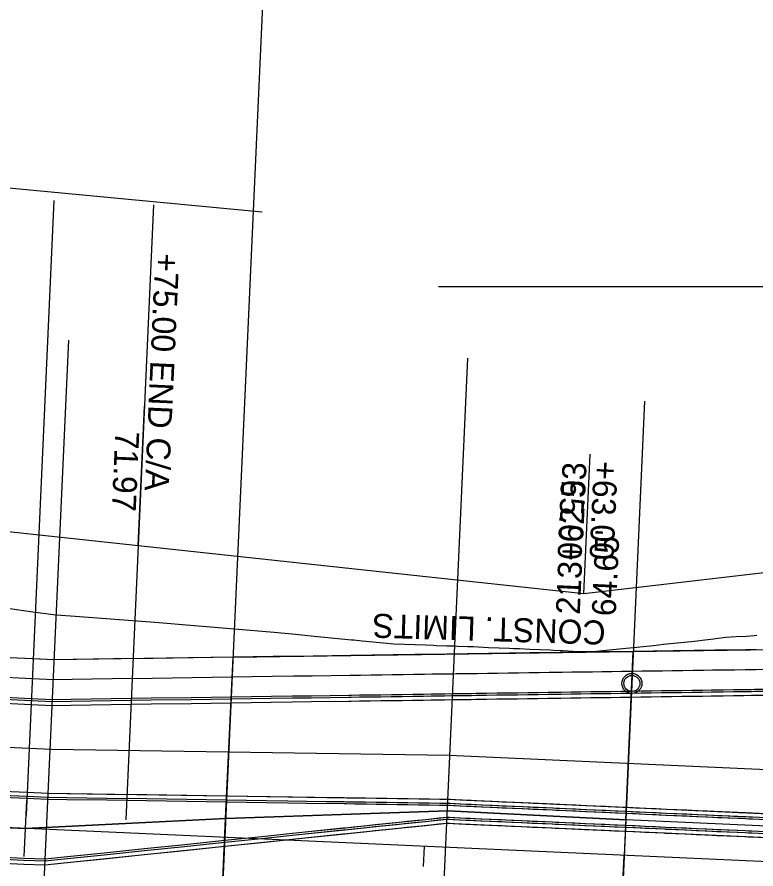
# Model space of a CAD drawing. Extents: x -70 to 701944, y -4 to 666871.
# Drawn here: x 666691 to 666876, y 656596.1 to 656809.4 of the extents above; entities that cross this region are included whole.
import ezdxf

# ---------------------------------------------------------------- set-up
doc = ezdxf.new("R2010")
doc.units = 0
for name, color, linetype in [('R_Detour', 7, 'Continuous'), ('R_Draft', 7, 'Continuous'), ('R_Horz Alg', 7, 'Continuous'), ('R_No Plot', 7, 'Continuous'), ('R_Proposed Const Limits', 7, 'Continuous'), ('R_Proposed Road', 7, 'Continuous'), ('R_ROW', 7, 'Continuous'), ('R_ROW Annot', 7, 'Continuous'), ('R_Striping', 7, 'Continuous'), ('R_Water', 7, 'Continuous')]:
    doc.layers.add(name, color=color, linetype=linetype)

msp = doc.modelspace()

# ---------------------------------------------------------------- linework, layer by layer
at = {"layer": 'R_Detour'}
for p, q in [((666767.9, 657153.38), (666725.22, 656208.68)), ((668023.64, 656741.87), (666796.56, 656741.87)), ((666848.12, 656713.2), (666842.98, 656599.49)), ((666838.64, 656503.49), (666842.98, 656599.49))]:
    msp.add_line(p, q, dxfattribs=at)
msp.add_lwpolyline([(666752.36, 656760.54), (665316.65, 656896.69), (665390.15, 656859.14)], dxfattribs=at)
at = {"layer": 'R_Draft'}
for p, q in [((666693.28, 656492.16), (666703.96, 656728.5)), ((666793.18, 656487.65), (666803.86, 656723.98))]:
    msp.add_line(p, q, dxfattribs=at)
at = {"layer": 'R_Horz Alg'}
msp.add_line((667725.26, 656559.62), (664961.47, 656684.5), dxfattribs=at)
for points in [[(666692.82, 656599.26), (666693.45, 656613.25)], [(666792.81, 656596.75), (666793.03, 656601.74)]]:
    msp.add_lwpolyline(points, dxfattribs=at)
at = {"layer": 'R_No Plot'}
for p, q in [((666700.24, 656763.51), (666693.28, 656609.54)), ((666725.21, 656762.39), (666718.26, 656608.41)), ((667813.84, 656555.62), (664810.54, 656691.32)), ((667725.26, 656559.62), (664961.47, 656684.5))]:
    msp.add_line(p, q, dxfattribs=at)
for points in [[(666845.29, 656650.55), (667015.57, 656653.01), (667012.81, 656591.81), (667001.51, 656601.33), (666843.4, 656608.37)], [(666745.12, 656649.12), (666700.35, 656648.47), (666645.1, 656650.97), (666643.18, 656608.51), (666693.13, 656606.26), (666743.25, 656608.73)], [(666743.3, 656608.73), (666745.12, 656649.12), (666845.29, 656650.55), (666843.38, 656608.37), (666798.85, 656610.69)], [(666743.25, 656608.73), (666798.85, 656610.69), (666843.38, 656608.37), (666839.73, 656527.64), (666815.49, 656536.22), (666794.66, 656542.31), (666773.87, 656545.65), (666755.83, 656547.07), (666740.56, 656548.21)], [(666643.18, 656608.51), (666640.72, 656554.07), (666740.56, 656548.21), (666743.3, 656608.73), (666693.13, 656606.26)], [(666843.38, 656608.37), (666839.72, 656527.35), (666866.48, 656522.58), (666894.49, 656521.08), (666919.3, 656520.45), (666943.21, 656523.15), (666968.6, 656529.54), (666990.14, 656533.26), (666992.83, 656592.71), (667012.81, 656591.81), (667001.51, 656601.33)]]:
    msp.add_lwpolyline(points, close=True, dxfattribs=at)
msp.add_circle((666844.93, 656642.56), 2.5, dxfattribs=at)
at = {"layer": 'R_Proposed Const Limits'}
for points in [[(666832.63, 656650.46), (666830.16, 656650.58), (666827.71, 656650.7), (666827.01, 656650.73), (666825.28, 656650.81), (666824.49, 656650.85), (666821.95, 656650.97), (666819.4, 656651.08), (666816.84, 656651.19), (666815.29, 656651.26), (666814.26, 656651.3), (666811.68, 656651.41), (666809.08, 656651.51), (666806.48, 656651.62), (666805.3, 656651.68), (666803.86, 656651.73), (666801.24, 656651.83), (666800.6, 656651.85), (666798.61, 656651.92), (666795.97, 656652.01), (666795.3, 656652.03), (666793.33, 656652.1), (666790.68, 656652.19), (666788.03, 656652.27), (666785.37, 656652.37), (666785.31, 656652.37), (666782.71, 656652.64), (666780.05, 656652.9), (666777.39, 656653.17), (666775.34, 656653.37), (666774.73, 656653.43), (666765.38, 656654.32), (666760.69, 656654.79), (666755.41, 656655.27), (666745.44, 656656.14), (666735.47, 656657.01), (666725.49, 656657.8), (666715.52, 656658.6), (666705.54, 656659.3), (666700.85, 656659.61), (666695.57, 656660.29), (666685.63, 656661.7)], [(666876.23, 656654.53), (666875.5, 656654.48), (666873.63, 656654.35), (666871.03, 656654.19), (666868.43, 656654.02), (666865.82, 656653.69), (666865.45, 656653.64), (666863.22, 656653.37), (666860.63, 656653.09), (666858.04, 656652.81), (666855.46, 656652.54), (666855.39, 656652.53), (666852.88, 656652.27), (666850.32, 656652.01), (666847.76, 656651.75), (666845.33, 656651.46), (666845.21, 656651.45), (666842.67, 656651.21), (666840.14, 656650.97), (666837.62, 656650.73), (666835.28, 656650.51), (666835.11, 656650.5), (666832.63, 656650.46)]]:
    msp.add_lwpolyline(points, dxfattribs=at)
at = {"layer": 'R_Proposed Road'}
for p, q in [((666798.86, 656613.49), (666698.83, 656615.01)), ((666998.66, 656604.46), (666798.86, 656613.49)), ((666798.59, 656607.5), (666698.02, 656597.03)), ((666998.39, 656598.47), (666798.59, 656607.5))]:
    msp.add_line(p, q, dxfattribs=at)
for points in [[(666876.08, 656650.99), (666875.34, 656650.98), (666873.48, 656650.96), (666870.88, 656650.92), (666868.28, 656650.88), (666865.69, 656650.85), (666865.32, 656650.84), (666863.1, 656650.81), (666860.52, 656650.77), (666857.95, 656650.73), (666855.37, 656650.7), (666855.3, 656650.7), (666852.81, 656650.66), (666850.25, 656650.62), (666847.71, 656650.59), (666845.29, 656650.55), (666845.17, 656650.55), (666842.64, 656650.51), (666840.12, 656650.48), (666837.61, 656650.44), (666835.27, 656650.41), (666835.11, 656650.41), (666832.63, 656650.37), (666830.15, 656650.34), (666827.69, 656650.3), (666826.99, 656650.29), (666825.25, 656650.26), (666824.46, 656650.25), (666821.92, 656650.22), (666819.36, 656650.18), (666816.79, 656650.14), (666815.24, 656650.12), (666814.21, 656650.11), (666811.62, 656650.07), (666809.02, 656650.03), (666806.41, 656649.99), (666805.22, 656649.98), (666803.78, 656649.96), (666801.16, 656649.92), (666800.51, 656649.91), (666798.52, 656649.88), (666795.88, 656649.84), (666795.2, 656649.83), (666793.23, 656649.81), (666790.57, 656649.77), (666787.91, 656649.73), (666785.25, 656649.69), (666785.19, 656649.69), (666782.58, 656649.65), (666779.91, 656649.61), (666777.23, 656649.58), (666775.17, 656649.55), (666774.55, 656649.54), (666765.15, 656649.4), (666760.45, 656649.33), (666755.14, 656649.26), (666745.12, 656649.12), (666735.1, 656648.97), (666725.09, 656648.83), (666715.07, 656648.68), (666705.05, 656648.54), (666700.35, 656648.47), (666695.05, 656648.71), (666685.06, 656649.16)], [(666878.45, 656646.04), (666875.85, 656646), (666875.11, 656645.99), (666873.25, 656645.96), (666870.65, 656645.92), (666868.06, 656645.89), (666865.47, 656645.85), (666865.09, 656645.84), (666862.88, 656645.81), (666860.3, 656645.78), (666857.72, 656645.74), (666855.15, 656645.7), (666855.08, 656645.7), (666852.59, 656645.67), (666850.03, 656645.63), (666847.48, 656645.59), (666845.06, 656645.56), (666844.94, 656645.56), (666842.41, 656645.52), (666839.89, 656645.48), (666837.38, 656645.45), (666835.04, 656645.41), (666834.88, 656645.41), (666832.4, 656645.38), (666829.93, 656645.34), (666827.47, 656645.3), (666826.77, 656645.29), (666825.03, 656645.27), (666824.23, 656645.26), (666821.69, 656645.22), (666819.13, 656645.19), (666816.56, 656645.15), (666815.01, 656645.13), (666813.98, 656645.11), (666811.39, 656645.07), (666808.79, 656645.04), (666806.18, 656645), (666804.99, 656644.98), (666803.56, 656644.96), (666800.93, 656644.92), (666800.29, 656644.91), (666798.29, 656644.89), (666795.65, 656644.85), (666794.98, 656644.84), (666793, 656644.81), (666790.35, 656644.77), (666787.69, 656644.73), (666785.02, 656644.7), (666784.96, 656644.7), (666782.35, 656644.66), (666779.68, 656644.62), (666777.01, 656644.58), (666774.94, 656644.55), (666774.33, 656644.54), (666764.93, 656644.41), (666760.22, 656644.34), (666754.91, 656644.26), (666744.89, 656644.12), (666734.88, 656643.98), (666724.86, 656643.83), (666714.84, 656643.69), (666704.83, 656643.55), (666700.12, 656643.48), (666694.83, 656643.72), (666684.84, 656644.17)], [(666878.16, 656639.54), (666875.56, 656639.51), (666874.82, 656639.5), (666872.96, 656639.47), (666870.36, 656639.43), (666867.76, 656639.39), (666865.17, 656639.36), (666864.8, 656639.35), (666862.59, 656639.32), (666860, 656639.28), (666857.43, 656639.25), (666854.86, 656639.21), (666854.78, 656639.21), (666852.29, 656639.17), (666849.74, 656639.14), (666847.19, 656639.1), (666844.77, 656639.06), (666844.65, 656639.06), (666842.12, 656639.03), (666839.6, 656638.99), (666837.09, 656638.95), (666834.75, 656638.92), (666834.59, 656638.92), (666832.11, 656638.88), (666829.63, 656638.85), (666827.17, 656638.81), (666826.47, 656638.8), (666824.73, 656638.78), (666823.94, 656638.77), (666821.4, 656638.73), (666818.84, 656638.69), (666816.27, 656638.66), (666814.72, 656638.63), (666813.69, 656638.62), (666811.1, 656638.58), (666808.5, 656638.54), (666805.89, 656638.51), (666804.7, 656638.49), (666803.27, 656638.47), (666800.64, 656638.43), (666799.99, 656638.42), (666798, 656638.39), (666795.36, 656638.36), (666794.68, 656638.35), (666792.71, 656638.32), (666790.05, 656638.28), (666787.39, 656638.24), (666784.73, 656638.2), (666784.67, 656638.2), (666782.06, 656638.16), (666779.39, 656638.13), (666776.71, 656638.09), (666774.65, 656638.06), (666774.04, 656638.05), (666764.63, 656637.91), (666759.93, 656637.85), (666754.62, 656637.77), (666744.6, 656637.63), (666734.58, 656637.48), (666724.57, 656637.34), (666714.55, 656637.2), (666704.53, 656637.05), (666699.83, 656636.98), (666694.53, 656637.22), (666684.54, 656637.67)], [(666878.2, 656640.54), (666875.6, 656640.5), (666874.86, 656640.49), (666873, 656640.47), (666870.4, 656640.43), (666867.81, 656640.39), (666865.22, 656640.36), (666864.85, 656640.35), (666862.63, 656640.32), (666860.05, 656640.28), (666857.47, 656640.24), (666854.9, 656640.21), (666854.83, 656640.21), (666852.34, 656640.17), (666849.78, 656640.13), (666847.23, 656640.1), (666844.81, 656640.06), (666844.69, 656640.06), (666842.16, 656640.02), (666839.64, 656639.99), (666837.13, 656639.95), (666834.8, 656639.92), (666834.64, 656639.92), (666832.15, 656639.88), (666829.68, 656639.85), (666827.22, 656639.81), (666826.52, 656639.8), (666824.78, 656639.78), (666823.99, 656639.76), (666821.44, 656639.73), (666818.89, 656639.69), (666816.32, 656639.65), (666814.76, 656639.63), (666813.74, 656639.62), (666811.14, 656639.58), (666808.54, 656639.54), (666805.93, 656639.51), (666804.75, 656639.49), (666803.31, 656639.47), (666800.68, 656639.43), (666800.04, 656639.42), (666798.05, 656639.39), (666795.4, 656639.35), (666794.73, 656639.34), (666792.75, 656639.32), (666790.1, 656639.28), (666787.44, 656639.24), (666784.77, 656639.2), (666784.71, 656639.2), (666782.1, 656639.16), (666779.43, 656639.12), (666776.76, 656639.09), (666774.7, 656639.06), (666774.08, 656639.05), (666764.68, 656638.91), (666759.97, 656638.85), (666754.66, 656638.77), (666744.65, 656638.63), (666734.63, 656638.48), (666724.61, 656638.34), (666714.6, 656638.19), (666704.58, 656638.05), (666699.87, 656637.98), (666694.58, 656638.22), (666684.59, 656638.67)], [(666878.22, 656641.04), (666875.62, 656641), (666874.89, 656640.99), (666873.02, 656640.97), (666870.43, 656640.93), (666867.83, 656640.89), (666865.24, 656640.86), (666864.87, 656640.85), (666862.65, 656640.82), (666860.07, 656640.78), (666857.49, 656640.74), (666854.92, 656640.71), (666854.85, 656640.71), (666852.36, 656640.67), (666849.8, 656640.63), (666847.25, 656640.6), (666844.84, 656640.56), (666844.72, 656640.56), (666842.19, 656640.52), (666839.67, 656640.49), (666837.16, 656640.45), (666834.82, 656640.42), (666834.66, 656640.42), (666832.17, 656640.38), (666829.7, 656640.35), (666827.24, 656640.31), (666826.54, 656640.3), (666824.8, 656640.28), (666824.01, 656640.26), (666821.46, 656640.23), (666818.91, 656640.19), (666816.34, 656640.15), (666814.79, 656640.13), (666813.76, 656640.12), (666811.17, 656640.08), (666808.56, 656640.04), (666805.95, 656640), (666804.77, 656639.99), (666803.33, 656639.97), (666800.7, 656639.93), (666800.06, 656639.92), (666798.07, 656639.89), (666795.43, 656639.85), (666794.75, 656639.84), (666792.78, 656639.82), (666790.12, 656639.78), (666787.46, 656639.74), (666784.8, 656639.7), (666784.74, 656639.7), (666782.13, 656639.66), (666779.45, 656639.62), (666776.78, 656639.59), (666774.72, 656639.56), (666774.1, 656639.55), (666764.7, 656639.41), (666759.99, 656639.35), (666754.69, 656639.27), (666744.67, 656639.13), (666734.65, 656638.98), (666724.64, 656638.84), (666714.62, 656638.69), (666704.6, 656638.55), (666699.89, 656638.48), (666694.6, 656638.72), (666684.61, 656639.17)], [(666883.41, 656608.17), (666873.42, 656608.62), (666863.43, 656609.07), (666853.44, 656609.52), (666843.45, 656609.97), (666833.46, 656610.43), (666823.47, 656610.88), (666813.48, 656611.33), (666803.49, 656611.78), (666798.8, 656611.99), (666793.5, 656612.07), (666783.49, 656612.22), (666773.49, 656612.38), (666763.49, 656612.53), (666758.79, 656612.6), (666753.48, 656612.68), (666743.48, 656612.83), (666733.48, 656612.98), (666723.47, 656613.13), (666713.47, 656613.29), (666703.47, 656613.44), (666698.77, 656613.51), (666693.47, 656613.75), (666683.48, 656614.2)], [(666876.75, 656608.47), (666874.16, 656608.59), (666873.42, 656608.62), (666871.57, 656608.7), (666868.98, 656608.82), (666866.39, 656608.94), (666863.8, 656609.05), (666863.43, 656609.07), (666861.22, 656609.17), (666858.65, 656609.29), (666856.08, 656609.4), (666853.51, 656609.52), (666853.44, 656609.52), (666850.96, 656609.64), (666848.41, 656609.75), (666845.87, 656609.87), (666843.45, 656609.97), (666843.33, 656609.98), (666840.81, 656610.09), (666838.3, 656610.21), (666835.79, 656610.32), (666833.46, 656610.43), (666833.3, 656610.43), (666830.83, 656610.54), (666828.36, 656610.66), (666825.91, 656610.77), (666825.21, 656610.8), (666823.47, 656610.88), (666822.68, 656610.91), (666820.15, 656611.03), (666817.6, 656611.14), (666815.03, 656611.26), (666813.48, 656611.33), (666812.46, 656611.37), (666809.87, 656611.49), (666807.28, 656611.61), (666804.68, 656611.73), (666803.49, 656611.78), (666802.06, 656611.84), (666799.44, 656611.96), (666798.8, 656611.99), (666796.81, 656612.02), (666794.17, 656612.06), (666793.5, 656612.07), (666791.52, 656612.1), (666788.87, 656612.14), (666786.22, 656612.18), (666783.55, 656612.22), (666783.49, 656612.22), (666780.89, 656612.26), (666778.22, 656612.3), (666775.55, 656612.34), (666773.49, 656612.38), (666772.88, 656612.38), (666763.49, 656612.53), (666758.79, 656612.6), (666753.48, 656612.68), (666743.48, 656612.83), (666733.48, 656612.98), (666723.47, 656613.13), (666713.47, 656613.29), (666703.47, 656613.44), (666698.77, 656613.51), (666693.47, 656613.75), (666683.48, 656614.2)], [(666883.44, 656608.67), (666873.45, 656609.12), (666863.46, 656609.57), (666853.47, 656610.02), (666843.48, 656610.47), (666833.49, 656610.92), (666823.5, 656611.38), (666813.51, 656611.83), (666803.52, 656612.28), (666798.82, 656612.49), (666793.52, 656612.57), (666783.52, 656612.72), (666773.51, 656612.87), (666763.51, 656613.03), (666758.81, 656613.1), (666753.51, 656613.18), (666743.5, 656613.33), (666733.5, 656613.48), (666723.5, 656613.63), (666713.49, 656613.78), (666703.49, 656613.94), (666698.79, 656614.01), (666693.49, 656614.25), (666683.5, 656614.7)], [(666876.78, 656608.97), (666874.18, 656609.09), (666873.45, 656609.12), (666871.59, 656609.2), (666869, 656609.32), (666866.41, 656609.44), (666863.83, 656609.55), (666863.46, 656609.57), (666861.25, 656609.67), (666858.67, 656609.79), (666856.1, 656609.9), (666853.54, 656610.02), (666853.47, 656610.02), (666850.98, 656610.13), (666848.43, 656610.25), (666845.89, 656610.36), (666843.48, 656610.47), (666843.36, 656610.48), (666840.83, 656610.59), (666838.32, 656610.71), (666835.82, 656610.82), (666833.49, 656610.92), (666833.33, 656610.93), (666830.85, 656611.04), (666828.38, 656611.16), (666825.93, 656611.27), (666825.23, 656611.3), (666823.5, 656611.38), (666822.71, 656611.41), (666820.17, 656611.53), (666817.62, 656611.64), (666815.06, 656611.76), (666813.51, 656611.83), (666812.48, 656611.87), (666809.9, 656611.99), (666807.3, 656612.11), (666804.7, 656612.23), (666803.52, 656612.28), (666802.09, 656612.34), (666799.46, 656612.46), (666798.82, 656612.49), (666796.83, 656612.52), (666794.19, 656612.56), (666793.52, 656612.57), (666791.55, 656612.6), (666788.89, 656612.64), (666786.24, 656612.68), (666783.58, 656612.72), (666783.52, 656612.72), (666780.91, 656612.76), (666778.24, 656612.8), (666775.57, 656612.84), (666773.51, 656612.87), (666772.9, 656612.88), (666763.51, 656613.03), (666758.81, 656613.1), (666753.51, 656613.18), (666743.5, 656613.33), (666733.5, 656613.48), (666723.5, 656613.63), (666713.49, 656613.78), (666703.49, 656613.94), (666698.79, 656614.01), (666693.49, 656614.25), (666683.5, 656614.7)], [(666883.48, 656609.67), (666873.49, 656610.12), (666863.5, 656610.57), (666853.51, 656611.02), (666843.52, 656611.47), (666833.53, 656611.92), (666823.54, 656612.38), (666813.55, 656612.83), (666803.56, 656613.28), (666798.87, 656613.49), (666793.57, 656613.57), (666783.56, 656613.72), (666773.56, 656613.87), (666763.56, 656614.03), (666758.85, 656614.1), (666753.55, 656614.18), (666743.55, 656614.33), (666733.55, 656614.48), (666723.54, 656614.63), (666713.54, 656614.78), (666703.54, 656614.94), (666698.83, 656615.01), (666693.54, 656615.25), (666683.55, 656615.7)], [(666876.82, 656609.97), (666874.23, 656610.09), (666873.49, 656610.12), (666871.63, 656610.2), (666869.04, 656610.32), (666866.46, 656610.44), (666863.87, 656610.55), (666863.5, 656610.57), (666861.29, 656610.67), (666858.72, 656610.79), (666856.15, 656610.9), (666853.58, 656611.02), (666853.51, 656611.02), (666851.02, 656611.13), (666848.48, 656611.25), (666845.93, 656611.36), (666843.52, 656611.47), (666843.4, 656611.48), (666840.88, 656611.59), (666838.36, 656611.71), (666835.86, 656611.82), (666833.53, 656611.92), (666833.37, 656611.93), (666830.89, 656612.04), (666828.43, 656612.15), (666825.98, 656612.27), (666825.28, 656612.3), (666823.54, 656612.38), (666822.75, 656612.41), (666820.21, 656612.53), (666817.66, 656612.64), (666815.1, 656612.76), (666813.55, 656612.83), (666812.53, 656612.87), (666809.94, 656612.99), (666807.35, 656613.11), (666804.74, 656613.22), (666803.56, 656613.28), (666802.13, 656613.34), (666799.51, 656613.46), (666798.87, 656613.49), (666796.88, 656613.52), (666794.24, 656613.56), (666793.57, 656613.57), (666791.59, 656613.6), (666788.94, 656613.64), (666786.28, 656613.68), (666783.62, 656613.72), (666783.56, 656613.72), (666780.96, 656613.76), (666778.29, 656613.8), (666775.62, 656613.84), (666773.56, 656613.87), (666772.94, 656613.88), (666763.56, 656614.03), (666758.85, 656614.1), (666753.55, 656614.18), (666743.55, 656614.33), (666733.55, 656614.48), (666723.54, 656614.63), (666713.54, 656614.78), (666703.54, 656614.94), (666698.83, 656615.01), (666693.54, 656615.25), (666683.55, 656615.7)], [(666883.21, 656603.67), (666873.22, 656604.12), (666863.23, 656604.58), (666853.24, 656605.03), (666843.25, 656605.48), (666833.26, 656605.93), (666823.27, 656606.38), (666813.28, 656606.83), (666803.29, 656607.28), (666798.6, 656607.5), (666793.27, 656606.94), (666783.21, 656605.89), (666773.15, 656604.85), (666763.09, 656603.8), (666758.37, 656603.31), (666753.04, 656602.75), (666742.98, 656601.71), (666732.92, 656600.66), (666722.86, 656599.61), (666712.81, 656598.56), (666702.75, 656597.52), (666698.02, 656597.03), (666692.73, 656597.26), (666682.74, 656597.72)], [(666876.55, 656603.97), (666873.96, 656604.09), (666873.22, 656604.12), (666871.36, 656604.21), (666868.77, 656604.33), (666866.19, 656604.44), (666863.6, 656604.56), (666863.23, 656604.58), (666861.02, 656604.68), (666858.45, 656604.79), (666855.88, 656604.91), (666853.31, 656605.02), (666853.24, 656605.03), (666850.75, 656605.14), (666848.2, 656605.25), (666845.66, 656605.37), (666843.25, 656605.48), (666843.13, 656605.48), (666840.61, 656605.6), (666838.09, 656605.71), (666835.59, 656605.82), (666833.26, 656605.93), (666833.1, 656605.94), (666830.62, 656606.05), (666828.16, 656606.16), (666825.7, 656606.27), (666825, 656606.3), (666823.27, 656606.38), (666822.48, 656606.42), (666819.94, 656606.53), (666817.39, 656606.65), (666814.83, 656606.76), (666813.28, 656606.83), (666812.26, 656606.88), (666809.67, 656607), (666807.08, 656607.11), (666804.47, 656607.23), (666803.29, 656607.28), (666801.86, 656607.35), (666799.24, 656607.47), (666798.6, 656607.5), (666796.6, 656607.29), (666793.94, 656607.01), (666793.27, 656606.94), (666791.28, 656606.73), (666788.62, 656606.46), (666785.94, 656606.18), (666783.27, 656605.9), (666783.21, 656605.89), (666780.59, 656605.62), (666777.91, 656605.34), (666775.22, 656605.06), (666773.15, 656604.85), (666772.53, 656604.78), (666763.09, 656603.8), (666758.37, 656603.31), (666753.04, 656602.75), (666742.98, 656601.71), (666732.92, 656600.66), (666722.86, 656599.61), (666712.81, 656598.56), (666702.75, 656597.52), (666698.02, 656597.03), (666692.73, 656597.26), (666682.74, 656597.72)], [(666883.26, 656604.67), (666873.27, 656605.12), (666863.28, 656605.57), (666853.29, 656606.03), (666843.3, 656606.48), (666833.31, 656606.93), (666823.32, 656607.38), (666813.33, 656607.83), (666803.34, 656608.28), (666798.64, 656608.5), (666793.31, 656607.94), (666783.25, 656606.89), (666773.2, 656605.85), (666763.14, 656604.8), (666758.41, 656604.31), (666753.08, 656603.75), (666743.02, 656602.7), (666732.97, 656601.66), (666722.91, 656600.61), (666712.85, 656599.56), (666702.79, 656598.52), (666698.07, 656598.02), (666692.77, 656598.26), (666682.78, 656598.71)], [(666876.6, 656604.97), (666874, 656605.09), (666873.27, 656605.12), (666871.41, 656605.21), (666868.82, 656605.32), (666866.23, 656605.44), (666863.65, 656605.56), (666863.28, 656605.57), (666861.07, 656605.67), (666858.49, 656605.79), (666855.92, 656605.91), (666853.36, 656606.02), (666853.29, 656606.03), (666850.8, 656606.14), (666848.25, 656606.25), (666845.71, 656606.37), (666843.3, 656606.48), (666843.18, 656606.48), (666840.65, 656606.6), (666838.14, 656606.71), (666835.64, 656606.82), (666833.31, 656606.93), (666833.15, 656606.94), (666830.67, 656607.05), (666828.2, 656607.16), (666825.75, 656607.27), (666825.05, 656607.3), (666823.32, 656607.38), (666822.53, 656607.42), (666819.99, 656607.53), (666817.44, 656607.65), (666814.88, 656607.76), (666813.33, 656607.83), (666812.3, 656607.88), (666809.72, 656607.99), (666807.12, 656608.11), (666804.52, 656608.23), (666803.34, 656608.28), (666801.9, 656608.35), (666799.28, 656608.47), (666798.64, 656608.5), (666796.64, 656608.29), (666793.99, 656608.01), (666793.31, 656607.94), (666791.33, 656607.73), (666788.66, 656607.46), (666785.99, 656607.18), (666783.31, 656606.9), (666783.25, 656606.89), (666780.63, 656606.62), (666777.95, 656606.34), (666775.27, 656606.06), (666773.2, 656605.85), (666772.58, 656605.78), (666763.14, 656604.8), (666758.41, 656604.31), (666753.08, 656603.75), (666743.02, 656602.7), (666732.97, 656601.66), (666722.91, 656600.61), (666712.85, 656599.56), (666702.79, 656598.52), (666698.07, 656598.02), (666692.77, 656598.26), (666682.78, 656598.71)], [(666883.28, 656605.17), (666873.29, 656605.62), (666863.3, 656606.07), (666853.31, 656606.53), (666843.32, 656606.98), (666833.33, 656607.43), (666823.34, 656607.88), (666813.35, 656608.33), (666803.36, 656608.78), (666798.66, 656608.99), (666793.33, 656608.44), (666783.28, 656607.39), (666773.22, 656606.35), (666763.16, 656605.3), (666758.43, 656604.81), (666753.1, 656604.25), (666743.05, 656603.2), (666732.99, 656602.16), (666722.93, 656601.11), (666712.87, 656600.06), (666702.82, 656599.02), (666698.09, 656598.52), (666692.79, 656598.76), (666682.8, 656599.21)], [(666876.62, 656605.47), (666874.02, 656605.59), (666873.29, 656605.62), (666871.43, 656605.71), (666868.84, 656605.82), (666866.25, 656605.94), (666863.67, 656606.06), (666863.3, 656606.07), (666861.09, 656606.17), (666858.51, 656606.29), (666855.94, 656606.41), (666853.38, 656606.52), (666853.31, 656606.53), (666850.82, 656606.64), (666848.27, 656606.75), (666845.73, 656606.87), (666843.32, 656606.98), (666843.2, 656606.98), (666840.67, 656607.1), (666838.16, 656607.21), (666835.66, 656607.32), (666833.33, 656607.43), (666833.17, 656607.44), (666830.69, 656607.55), (666828.22, 656607.66), (666825.77, 656607.77), (666825.07, 656607.8), (666823.34, 656607.88), (666822.55, 656607.92), (666820.01, 656608.03), (666817.46, 656608.15), (666814.9, 656608.26), (666813.35, 656608.33), (666812.32, 656608.38), (666809.74, 656608.49), (666807.14, 656608.61), (666804.54, 656608.73), (666803.36, 656608.78), (666801.93, 656608.85), (666799.31, 656608.97), (666798.66, 656608.99), (666796.66, 656608.79), (666794.01, 656608.51), (666793.33, 656608.44), (666791.35, 656608.23), (666788.68, 656607.96), (666786.01, 656607.68), (666783.34, 656607.4), (666783.28, 656607.39), (666780.66, 656607.12), (666777.97, 656606.84), (666775.29, 656606.56), (666773.22, 656606.35), (666772.6, 656606.28), (666763.16, 656605.3), (666758.43, 656604.81), (666753.1, 656604.25), (666743.05, 656603.2), (666732.99, 656602.16), (666722.93, 656601.11), (666712.87, 656600.06), (666702.82, 656599.02), (666698.09, 656598.52), (666692.79, 656598.76), (666682.8, 656599.21)]]:
    msp.add_lwpolyline(points, dxfattribs=at)
at = {"layer": 'R_ROW'}
msp.add_lwpolyline([(668183.45, 656677.29), (668041.7, 656619.63), (667513.59, 656642.26), (667480, 656629.76), (667392.27, 656637.73), (667276.83, 656674.98), (667204.95, 656679.23), (667093.98, 656660.22), (667018.55, 656674.64), (666944.63, 656677.98), (666832.93, 656665.01), (666352.77, 656716.73), (665777.5, 656723.7), (665727.42, 656722.96), (665452.7, 656735.37), (665090.34, 656757.75), (665090.29, 656778.78), (664696.26, 656796.57), (664695.54, 656784.55), (664566.62, 656799.96)], dxfattribs=at)
at = {"layer": 'R_ROW Annot'}
for points in [[(666721.36, 656677.02), (666722.94, 656711.99)], [(666832.93, 656665.01), (666834.51, 656699.97)]]:
    msp.add_lwpolyline(points, dxfattribs=at)
at = {"layer": 'R_Striping'}
for points in [[(666699.66, 656625.98), (666096.29, 656653.24), (665996.53, 656660.75), (665796.9, 656669.77)], [(667119.04, 656610.04), (666799.2, 656624.49), (666699.64, 656626)]]:
    msp.add_lwpolyline(points, dxfattribs=at)
at = {"layer": 'R_Water'}
msp.add_circle((666844.93, 656642.56), 2, dxfattribs=at)

# ---------------------------------------------------------------- texts
at = {"layer": 'R_No Plot'}
for s, p in [('213+62.53 ', (666831.88, 656659.7)), ("64.65' ", (666840.87, 656659.29))]:
    msp.add_text(s, height=6, rotation=87.4131, dxfattribs=at).set_placement(p)
at = {"layer": 'R_Proposed Const Limits'}
msp.add_text('CONST. LIMITS', height=6, rotation=178.2285, dxfattribs=at).set_placement((666838.45, 656658.24))
at = {"layer": 'R_ROW Annot'}
for s, p in [('+75.00 END C/A', (666725.67, 656750.38)), ('71.97', (666715.65, 656705.81)), ('+63.00', (666835.43, 656698.33)), ('65.00', (666827.22, 656693.7))]:
    msp.add_text(s, height=6, rotation=267.4131, dxfattribs=at).set_placement(p)

doc.saveas('drawing.dxf')
